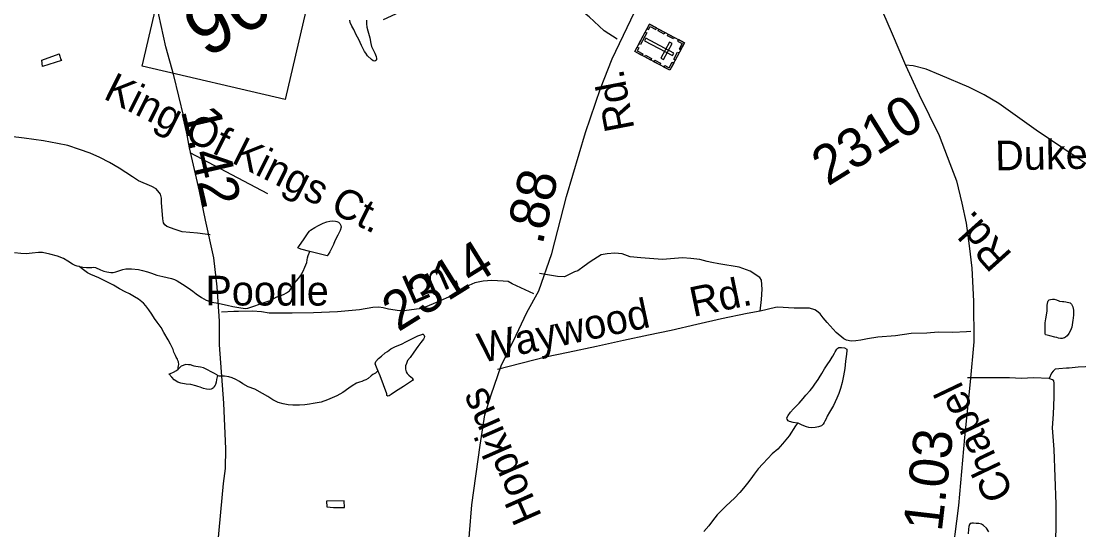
# Model space of a CAD drawing. Extents: x 2001466 to 31450019, y -30647475 to 847247.
# Drawn here: x 2186094 to 2192870, y 780001 to 783261 of the extents above; entities that cross this region are included whole.
import ezdxf

# ---------------------------------------------------------------- set-up
doc = ezdxf.new("R2010")
doc.units = 0
for name, color, linetype in [('Exist Cultural Cemetery CELL', 7, 'Continuous'), ('Exist Hydrographic Misc Water Feature', 7, 'Continuous'), ('Exist Road Non-System Type 51', 7, 'Continuous'), ('Exist Road Non-System Type 51 Label', 7, 'Continuous'), ('Exist Road Primary NC Attributed', 7, 'Continuous'), ('Exist Road Primary NC Service Mileage Hundredths English Label', 7, 'Continuous'), ('Exist Road Primary NC Shield CELL', 7, 'Continuous'), ('Exist Road Primary NC Shield Number Label', 7, 'Continuous'), ('Exist Road Secondary Mileage Hundredths English Label', 7, 'Continuous'), ('Exist Road Secondary Type 51 Attributed', 7, 'Continuous'), ('Exist Road Secondary Type 51 Label', 7, 'Continuous'), ('Exist Road Secondary Type 51 Number Label', 7, 'Continuous')]:
    doc.layers.add(name, color=color, linetype=linetype)

msp = doc.modelspace()

# ---------------------------------------------------------------- linework, layer by layer
at = {"layer": 'Exist Cultural Cemetery CELL'}
for points in [[(2190343.7, 783122.2), (2190250.4, 782946.3), (2190025.4, 783065.6), (2190118.7, 783241.5)], [(2190103.3, 783212.2), (2190113.4, 783206.9), (2190123.7, 783226.3), (2190159.4, 783207.4), (2190164.6, 783217.2), (2190118.8, 783241.5)], [(2190101.9, 783185.3), (2190062.2, 783110.4), (2190052.1, 783115.7), (2190091.9, 783190.7)], [(2190180.5, 783208.7), (2190218.8, 783188.5), (2190213.4, 783178.4), (2190175.2, 783198.7)], [(2190239.9, 783177.2), (2190278.2, 783157), (2190272.8, 783146.9), (2190234.6, 783167.2)], [(2190266.7, 783039.6), (2190275.4, 783056.1), (2190096.3, 783151.1), (2190087.5, 783134.6)], [(2190264.4, 783118), (2190247.9, 783126.8), (2190192.8, 783022.7), (2190209.3, 783014)], [(2190305.4, 783142.5), (2190300.1, 783132.5), (2190328.5, 783117.4), (2190309.5, 783081.6), (2190319.3, 783076.3), (2190343.7, 783122.2)], [(2190041, 783094.9), (2190051.1, 783089.5), (2190040.8, 783070), (2190076.5, 783051.1), (2190071.3, 783041.3), (2190025.4, 783065.6)], [(2190094.6, 783041.8), (2190132.9, 783021.5), (2190127.5, 783011.4), (2190089.3, 783031.7)], [(2190308.9, 783056.8), (2190284.7, 783011), (2190274.6, 783016.3), (2190298.9, 783062.1)], [(2190152.8, 783010.9), (2190191.1, 782990.6), (2190185.8, 782980.5), (2190147.5, 783000.8)], [(2190212.1, 782966.6), (2190217.4, 782976.6), (2190245.8, 782961.5), (2190264.8, 782997.3), (2190274.6, 782992.1), (2190250.3, 782946.3)]]:
    msp.add_lwpolyline(points, close=True, dxfattribs=at)
at = {"layer": 'Exist Hydrographic Misc Water Feature'}
for points in [[(2188306.4, 783266.9), (2188306.6, 783242.9), (2188308.7, 783222.7), (2188315, 783199), (2188319.1, 783183), (2188323.2, 783169), (2188327.3, 783153), (2188335.3, 783117.3), (2188339.6, 783099.2), (2188347.6, 783081.3), (2188356, 783065.1), (2188359.9, 783055.6), (2188363.8, 783045.3), (2188368.1, 783035.3), (2188370, 783021.6), (2188370.4, 783013.4), (2188365.9, 783007.6), (2188360.1, 783005.2), (2188350.1, 783007.1), (2188338.4, 783015), (2188313.8, 783039), (2188302.1, 783054.9), (2188293.9, 783066.8), (2188275.4, 783104.8), (2188257.6, 783142.5), (2188241.2, 783172.5), (2188224.8, 783206.2), (2188212.7, 783228.3), (2188202.6, 783252.2), (2188200.4, 783266.3)], [(2186226.8, 783010.4), (2186338.5, 783051.5), (2186338.9, 783043.4), (2186342.6, 783035.5), (2186346.9, 783019.4), (2186352.9, 783007.6), (2186231.1, 782970.4), (2186226.8, 783010.4)], [(2187942.6, 781784.8), (2187886.7, 781800.5), (2187866.8, 781808.4), (2187872.7, 781816.4), (2187906.1, 781866.5), (2187924.2, 781890.6), (2187933.8, 781905), (2187941.8, 781914.7), (2187948, 781920.6), (2187975.7, 781939.2), (2187999.8, 781951.4), (2188029.4, 781965.6), (2188051.3, 781975.6), (2188071.6, 781979.9), (2188089.5, 781981.7), (2188107.3, 781980.1), (2188117.3, 781976.2), (2188127.4, 781972.3), (2188135.4, 781964.2), (2188141.3, 781952.3), (2188143.6, 781940.2), (2188137.6, 781920), (2188123.9, 781890), (2188104.2, 781854.1), (2188094.4, 781830), (2188082.7, 781803.8), (2188070.6, 781781.7), (2188061, 781765.6), (2188054.6, 781757.7), (2187968.9, 781779.2), (2187942.6, 781784.8)], [(2186465.6, 781688.7), (2186451.9, 781690.4), (2186439.8, 781694.2), (2186422, 781704.2), (2186393.5, 781722.3), (2186365.4, 781739.9), (2186327.6, 781755.8), (2186277.4, 781767.5), (2186231.3, 781778.9), (2186205.2, 781778.8), (2186165.5, 781774.7), (2186125.3, 781770.2), (2186091.6, 781772), (2186051.4, 781775.7)], [(2186465.6, 781688.7), (2186479.8, 781686.6), (2186489.6, 781684.7), (2186513.6, 781683.1), (2186546, 781683), (2186560, 781683.4), (2186569.8, 781681.5), (2186602, 781667.7), (2186624.2, 781657.9), (2186642.2, 781653.9), (2186667.8, 781650), (2186682.4, 781649.9), (2186700, 781654.1), (2186745.7, 781668.7), (2186764, 781672.8), (2186800.1, 781673), (2186845.8, 781669.4), (2186872.1, 781663.4), (2186904, 781653.7), (2186928.2, 781646), (2186963.9, 781634.1), (2187001.9, 781624.3), (2187058.2, 781612.6), (2187076.5, 781604.9), (2187094.3, 781597), (2187128.4, 781575.1), (2187164.9, 781551.4), (2187193.2, 781529.7), (2187214.7, 781513.8), (2187248.9, 781490), (2187279.3, 781472.5), (2187315, 781460.6), (2187355.4, 781452.8), (2187383.3, 781447), (2187413.4, 781441.2), (2187449.1, 781433.4), (2187501.4, 781423.9), (2187517.2, 781421.9), (2187529.3, 781420.1), (2187545.2, 781422.1), (2187585.6, 781434.3), (2187657.4, 781459.1), (2187689.2, 781471.3), (2187731, 781493.4), (2187751.1, 781501.7), (2187764.9, 781505.7), (2187778.6, 781511.8), (2187794.6, 781519.9), (2187812.6, 781531.8), (2187822.7, 781546.1), (2187844, 781580.2), (2187869.8, 781612.4), (2187884, 781628.5), (2187901.8, 781658.7), (2187911.7, 781684.8), (2187923.4, 781714.6), (2187926.8, 781730.7), (2187929.3, 781744.6), (2187932.8, 781758.7), (2187942.6, 781784.8)], [(2187050.9, 781190.9), (2187036.7, 781218.6), (2187008.6, 781266.7), (2186990.6, 781298.2), (2186964.3, 781332.2), (2186948.3, 781356.1), (2186932.1, 781384.1), (2186911.6, 781412), (2186893.6, 781435.8), (2186877.4, 781453.6), (2186845.2, 781479.2), (2186821, 781495.1), (2186787, 781512.7), (2186760.9, 781526.8), (2186724.6, 781546.5), (2186684.8, 781570), (2186638.7, 781592), (2186592.6, 781615.6), (2186540.5, 781637.3), (2186518.1, 781649.1), (2186502.4, 781660.8), (2186465.6, 781688.7)], [(2192716.7, 781236.1), (2192684.9, 781243.8), (2192666.8, 781247.7), (2192656.8, 781251.7), (2192654.7, 781259.7), (2192654.3, 781267.9), (2192654.5, 781283.7), (2192654.3, 781303.5), (2192654.1, 781327.5), (2192658, 781353.7), (2192664, 781375.9), (2192667.7, 781403.8), (2192667.4, 781425.7), (2192667.7, 781439.9), (2192669.3, 781451.8), (2192671.3, 781461.6), (2192673.2, 781467.8), (2192675.7, 781471.5), (2192679.3, 781475.8), (2192689.4, 781478), (2192701.1, 781479.8), (2192707.2, 781480.1), (2192713.2, 781480.1), (2192727.5, 781474.3), (2192741.3, 781468.1), (2192747.4, 781466.4), (2192765.3, 781464.5), (2192775.1, 781464.6), (2192787.6, 781462.7), (2192815.1, 781454.9), (2192823.1, 781446.8), (2192831.5, 781430.9), (2192835.6, 781408.8), (2192835.6, 781378.8), (2192834.2, 781356.7), (2192832.1, 781344.9), (2192829.8, 781329), (2192828.4, 781315), (2192824.5, 781298.9), (2192816.3, 781278.7), (2192806.7, 781258.6), (2192794.6, 781244.6), (2192784.7, 781236.8), (2192779, 781232.4), (2192770.6, 781228.4), (2192763, 781228.3), (2192752.8, 781228.2), (2192740.9, 781230.4), (2192728.8, 781234.3), (2192716.7, 781236.1)], [(2188379.6, 781022.2), (2188375.7, 781032.1), (2188361.4, 781065.9), (2188365.5, 781079.9), (2188383.5, 781098.3), (2188403.2, 781114.4), (2188425.1, 781134.6), (2188441.1, 781144.3), (2188463.1, 781160.5), (2188492.6, 781175.1), (2188530.5, 781191.2), (2188562.7, 781207.5), (2188596.3, 781225.5), (2188636.3, 781243.8), (2188660.1, 781254), (2188664.4, 781254.2), (2188670.4, 781254.1), (2188673.9, 781249.9), (2188678.6, 781240.3), (2188676.3, 781232.1), (2188672.4, 781224.1), (2188654.4, 781202.1), (2188634.7, 781175.9), (2188609.1, 781139.6), (2188585.3, 781105.5), (2188569.1, 781085.6), (2188561.9, 781067.3), (2188557.4, 781051.3), (2188555.7, 781031.2), (2188561.7, 781013.3), (2188567.8, 781003.5), (2188578.1, 780993.4), (2188591.8, 780979.6), (2188598, 780975.8), (2188606.2, 780965.6), (2188600.4, 780957.6), (2188582.4, 780945.7), (2188556.4, 780927.3), (2188542.6, 780919.2), (2188510.4, 780899), (2188492.8, 780887), (2188465.1, 780868.9), (2188451, 780860.9), (2188443.2, 780856.8), (2188436.8, 780862.6), (2188436.8, 780872.8), (2188394, 780988.3), (2188379.6, 781022.2)], [(2187100.3, 781031.3), (2187099.9, 781041.1), (2187101.9, 781051.4), (2187104, 781061.2), (2187102.1, 781077.3), (2187097.8, 781087.3), (2187096.2, 781095.3), (2187087.6, 781107.1), (2187081.8, 781118.9), (2187071.6, 781139.1), (2187067.3, 781156.8), (2187057.4, 781179), (2187050.9, 781190.9)], [(2191067.4, 780685), (2191039.1, 780688.8), (2191017.2, 780694.6), (2191007.1, 780700.5), (2191001.2, 780710.4), (2190999.1, 780718.4), (2191008.6, 780734.4), (2191022.9, 780754.6), (2191042.8, 780776.7), (2191056.6, 780790.9), (2191078.1, 780812.8), (2191104.1, 780843.3), (2191122.2, 780863.3), (2191149.7, 780895.2), (2191165.9, 780915.5), (2191179.8, 780935.7), (2191189.2, 780949.7), (2191199.3, 780963.6), (2191207.3, 780975.8), (2191223.1, 781003.9), (2191240.9, 781032), (2191258.3, 781058.1), (2191276.2, 781086.2), (2191290.5, 781108.4), (2191294.4, 781114.3), (2191303.9, 781132.4), (2191310.2, 781142.4), (2191319.6, 781158.4), (2191325.8, 781164.4), (2191333.6, 781170.5), (2191349.8, 781170.5), (2191369.9, 781166.6), (2191383.8, 781158.8), (2191383.8, 781151.1), (2191382, 781127), (2191376.4, 781082.9), (2191370.9, 781035), (2191363.3, 780988.7), (2191353.5, 780944.8), (2191343.6, 780906.9), (2191333.6, 780874.7), (2191320.1, 780844.7), (2191298.5, 780798.5), (2191272.9, 780754.5), (2191258.9, 780730.2), (2191251.4, 780712.3), (2191243.2, 780698.2), (2191239.3, 780688.2), (2191233.3, 780678.1), (2191221.4, 780668.1), (2191203.4, 780662), (2191181.4, 780657.6), (2191155.2, 780655.5), (2191141.5, 780657.5), (2191125.5, 780661.2), (2191097.4, 780671.1), (2191071.3, 780684.8), (2191067.4, 780685)], [(2187352.1, 780989.2), (2187344.7, 780965.2), (2187343.1, 780946.8), (2187339, 780932.8), (2187337.1, 780929), (2187331.2, 780919), (2187327.3, 780911), (2187318.9, 780906.6), (2187310.9, 780902.6), (2187300.8, 780900.8), (2187281.1, 780902.6), (2187263.1, 780906.5), (2187241, 780916.4), (2187226.8, 780920.1), (2187212.9, 780923.8), (2187180.7, 780931.9), (2187150.7, 780935.7), (2187116.9, 780941.2), (2187098.6, 780947.2), (2187074.4, 780963), (2187058.5, 780978.8), (2187040.4, 781001), (2187050.7, 781002.7), (2187070.1, 781011.1), (2187088.6, 781021.3), (2187100.3, 781031.3)], [(2187352.1, 780989.2), (2187352.3, 780992.8), (2187348.4, 780995), (2187332.4, 781002.8), (2187310.5, 781014.6), (2187288.3, 781026.5), (2187262.3, 781038.5), (2187242.4, 781044.4), (2187212, 781048.2), (2187202, 781050), (2187196, 781051.7), (2187178.2, 781057.7), (2187166.3, 781059.5), (2187147.9, 781061.5), (2187132.1, 781055.3), (2187118.3, 781049.3), (2187106, 781037.4), (2187100.3, 781031.3)], [(2188379.6, 781022.2), (2188376.1, 781018.3), (2188364.2, 781005.9), (2188348, 780996.1), (2188336.1, 780987.8), (2188318.1, 780971.8), (2188302.5, 780961.6), (2188290.2, 780957.4), (2188276.5, 780951.4), (2188262.3, 780947.4), (2188242.4, 780941.1), (2188214.7, 780925), (2188192.6, 780908.9), (2188154.7, 780880.5), (2188117.3, 780860.2), (2188057.7, 780833.9), (2188015.2, 780819.6), (2187965.6, 780811.3), (2187941.4, 780807.3), (2187911.9, 780802.8), (2187877.4, 780800.7), (2187833.6, 780800.5), (2187803.8, 780802.1), (2187771.6, 780808.2), (2187739.6, 780817.9), (2187707.2, 780835.4), (2187675.3, 780855.2), (2187641.2, 780874.9), (2187591, 780902.8), (2187548.9, 780918.5), (2187515.1, 780936.2), (2187492.5, 780952.2), (2187468.6, 780963.9), (2187446.8, 780975.7), (2187424.5, 780981.6), (2187396.6, 780985.4), (2187362.3, 780986.8), (2187352.1, 780989.2)], [(2191067.4, 780685), (2191055.5, 780666.9), (2191013.7, 780604.6), (2190972.3, 780552.5), (2190942.3, 780518), (2190904.6, 780487.6), (2190877.1, 780457.8), (2190845.4, 780425.2), (2190815.4, 780393.2), (2190789.6, 780359), (2190769.9, 780329.1), (2190748.2, 780300.7), (2190722.3, 780268.5), (2190698.5, 780240.5), (2190664.9, 780204.2), (2190611.4, 780155.9), (2190581.2, 780125.6), (2190553.8, 780097.7), (2190523.8, 780059.2), (2190499.8, 780027.1), (2190468.3, 779990.9)], [(2188163.7, 780187), (2188049.7, 780184), (2188052.3, 780147.9), (2188094.2, 780144.4), (2188120, 780144.6), (2188142.2, 780144.8), (2188166.1, 780144.9), (2188163.7, 780187)], [(2192293.8, 779987.7), (2192277.8, 780011.6), (2192259.6, 780029.4), (2192247.3, 780037.3), (2192229.3, 780041.2), (2192213.3, 780042.8), (2192195.4, 780045.1), (2192185.2, 780045), (2192179.4, 780042.7), (2192175.1, 780040.9), (2192169.6, 780034.8), (2192165.9, 780022.8), (2192163.6, 780004.9), (2192162, 779976.8)]]:
    msp.add_lwpolyline(points, dxfattribs=at)
at = {"layer": 'Exist Road Non-System Type 51'}
for points in [[(2189912.9, 783145.4), (2189829, 783199.4), (2189733, 783289.3), (2189655.1, 783349.3), (2189493.2, 783475.2), (2189385.3, 783529.2), (2189326.2, 783545.5), (2189278.2, 783544.7), (2189164.6, 783525.1), (2188981.3, 783472.3), (2188834, 783426.1), (2188724.4, 783396.6), (2188672.7, 783379.6), (2188575.2, 783344.3), (2188413.5, 783269.6)], [(2187304.2, 781891.1), (2187224.1, 781901.7), (2187125.9, 781910.3), (2187079.6, 781925.7), (2187027.4, 781944.8), (2187015, 781956.6), (2187004.9, 781968.4), (2187002.6, 781994.5), (2186993, 782098.3), (2186992.5, 782126.3), (2186986.1, 782152.2), (2186977.9, 782162.2), (2186959.6, 782185.7), (2186931.3, 782201.3), (2186844.7, 782238.1), (2186806.4, 782263.5), (2186721.5, 782318.2), (2186660.9, 782355.3), (2186598.4, 782386.3), (2186536, 782415.4), (2186467.5, 782438.4), (2186393.2, 782463.2), (2186326.9, 782476.3), (2186236.6, 782493), (2186112.2, 782510.9), (2185953.9, 782530.6)], [(2187675.4, 782155.3), (2187177.3, 782417.5)], [(2190828.7, 781403.2), (2190837.7, 781478.2), (2190840.7, 781544.1), (2190837.7, 781601.1), (2190825.7, 781619.1), (2190765.7, 781658.1), (2190693.8, 781685.1), (2190564.9, 781706), (2190519.9, 781715), (2190489.9, 781721), (2190442, 781733), (2190385, 781739), (2190331.1, 781745), (2190202.2, 781733), (2190064.3, 781745), (2189995.3, 781751), (2189944.4, 781769), (2189897.8, 781774), (2189848.5, 781769), (2189809.5, 781763), (2189740.5, 781718), (2189701.6, 781691.1), (2189659.6, 781661.1), (2189638.6, 781655.1), (2189575.7, 781622.1), (2189530.7, 781625.1), (2189415.3, 781643.1)], [(2189377.8, 781514.1), (2189240.6, 781578.2), (2189214.5, 781592), (2189182.4, 781595.4), (2189108.5, 781598.3), (2189054.4, 781595.4), (2189001.2, 781583.1), (2188962.8, 781566.1), (2188892.4, 781524.2), (2188831.9, 781492.2), (2188732.7, 781448.7), (2188683, 781427.9), (2188645, 781417.3), (2188563.2, 781406.2), (2188517.2, 781405.3), (2188447.2, 781414.4), (2188413, 781423.9), (2188384.9, 781427.5), (2188346.8, 781424.9), (2188261.2, 781411.6), (2188121.3, 781397.5), (2187967.4, 781391.3), (2187829.4, 781389.1), (2187683.4, 781389.3), (2187633, 781397.8), (2187575.1, 781401.8), (2187487.1, 781400.4), (2187457.1, 781400), (2187377.8, 781396.2)], [(2192178.6, 781271.4), (2192150.2, 781269.9), (2192062.1, 781266.5), (2191968.1, 781267.2), (2191896.2, 781262.1), (2191796.2, 781258.6), (2191696.3, 781245.1), (2191582.6, 781235.4), (2191516.7, 781224.4), (2191472.8, 781215.7), (2191442.7, 781213.3), (2191410.9, 781210.7), (2191380.8, 781216.4), (2191364.6, 781226.1), (2191316, 781265.5), (2191259, 781330.7), (2191232.6, 781360.2), (2191214.1, 781386), (2191189.7, 781405.5), (2191179.7, 781411.3), (2191145.5, 781420.8), (2191047.5, 781421.4), (2190939.6, 781427.2), (2190927.4, 781425.7), (2190828.7, 781403.2)], [(2190828.7, 781403.2), (2190746, 781386.8), (2190580.5, 781352.4), (2190423.1, 781318.1), (2190257.5, 781279.5), (2190113.9, 781249.5), (2189952.4, 781215), (2189779.1, 781176.4), (2189597.7, 781137.7), (2189454.1, 781107.5), (2189145.5, 781028.4)], [(2193054, 781053), (2192865.2, 781043.9), (2192807.8, 781036.3), (2192791.2, 781036.3), (2192742.8, 781033.3), (2192718.7, 781030.3), (2192705.1, 781018.2), (2192696, 781006.1), (2192680.9, 780971.3)], [(2192680.9, 780971.3), (2192579.7, 780975.9), (2192504.1, 780971.3), (2192427.1, 780974.4), (2192157.5, 780975.1)], [(2192723.2, 779568.7), (2192726.2, 779735), (2192717.1, 779874), (2192724.7, 779996.5), (2192724.7, 780165.7), (2192713.4, 780515.6), (2192701.3, 780654.7), (2192707.3, 780742.4), (2192713.4, 780851.2), (2192712.6, 780886.7), (2192712.6, 780941.1), (2192709.6, 780956.2), (2192702, 780962.3), (2192696, 780965.3), (2192680.9, 780971.3)]]:
    msp.add_lwpolyline(points, dxfattribs=at)
at = {"layer": 'Exist Road Primary NC Attributed'}
msp.add_lwpolyline([(2187300.2, 779411.9), (2187317.5, 779534.4), (2187353.6, 779907.2), (2187390.7, 780297.8), (2187402.2, 780395.2), (2187404.3, 780520.8), (2187393.3, 780813), (2187364.6, 781186.8), (2187364.6, 781337.6), (2187350.4, 781557.5), (2187328.5, 781744.9), (2187275.6, 781985.8), (2187235.9, 782171.1), (2187171.5, 782449.6), (2187135.9, 782648.6), (2187072.6, 782912.5), (2187021.4, 783095.7), (2186946, 783439.2)], dxfattribs=at)
at = {"layer": 'Exist Road Primary NC Shield CELL'}
msp.add_lwpolyline([(2186868.8, 782972.1), (2187082, 783889.6), (2187999.4, 783676.4), (2187786.3, 782759)], close=True, dxfattribs=at)
at = {"layer": 'Exist Road Secondary Type 51 Attributed'}
for points in [[(2191517.4, 783733.9), (2191526.8, 783596.8), (2191533.1, 783536), (2191556.1, 783452.3), (2191674.9, 783179.4), (2191760.9, 782978.2)], [(2188936, 779611.4), (2188980.5, 780161.1), (2189035.4, 780544.4), (2189065.7, 780738.1), (2189105, 780865.9), (2189169.8, 781051.2), (2189266.1, 781249.1), (2189334.7, 781393.6), (2189410, 781531.8), (2189494.2, 781771.6), (2189587.9, 782138.1), (2189709.8, 782547.5), (2189805, 782828.2), (2189880.9, 783019.8), (2190095.4, 783472.4)], [(2191760.9, 782978.2), (2191848.4, 782789.2), (2191975.9, 782528.1), (2192043.7, 782349.6), (2192086.6, 782238.6), (2192121.7, 782095.2), (2192147.9, 781965.3), (2192166.7, 781821.9), (2192184, 781677.4), (2192195.5, 781466.9), (2192197, 781205.1), (2192174, 780950.7), (2192136.9, 780593.6), (2192099.7, 780157), (2192050, 779772.7), (2192021.2, 779407.2), (2191998.8, 778974.7), (2191974.2, 778652.2), (2191941.2, 778322.4), (2191894.6, 778002), (2191864.8, 777807.2), (2191834.5, 777611.4)], [(2196764.5, 781834.4), (2196595.5, 781922.4), (2196513.7, 781962.8), (2196440, 781991.2), (2196321.4, 782020.8), (2196126, 782031.9), (2195387, 782035.5), (2194645.9, 782051.9), (2194322, 782070.3), (2193910.5, 782113), (2193664.8, 782145.6), (2193265.6, 782193.2), (2193125.9, 782230.1), (2193036.8, 782265.4), (2192597.3, 782563.2), (2192358.2, 782733.9), (2192263, 782789.2), (2192166.3, 782836.9), (2191983.6, 782915.2), (2191891.4, 782952.1), (2191808.5, 782975.1), (2191760.9, 782978.2)]]:
    msp.add_lwpolyline(points, dxfattribs=at)

# ---------------------------------------------------------------- texts
at = {"layer": 'Exist Road Non-System Type 51 Label'}
for s, rotation, p in [('King Of Kings Ct.', 333.44715, (2186613.3, 782767.6)), ('Poodle', 359.91887, (2187273.9, 781439.1)), ('Ln.', 23.68309, (2188592.8, 781441.1)), ('Rd.', 11.73876, (2190399.2, 781365)), ('Waywood', 12.03259, (2189042, 781069.6))]:
    msp.add_text(s, height=190, rotation=rotation, dxfattribs=at).set_placement(p)
at = {"layer": 'Exist Road Primary NC Service Mileage Hundredths English Label'}
msp.add_text('1.42', height=250, rotation=283.00933, dxfattribs=at).set_placement((2187116.6, 782687.2))
at = {"layer": 'Exist Road Primary NC Shield Number Label'}
msp.add_text('96', height=350, rotation=31.91803, dxfattribs=at).set_placement((2187281.4, 783017.7))
at = {"layer": 'Exist Road Secondary Mileage Hundredths English Label'}
for s, rotation, p in [('.88', 77.05171, (2189433.7, 781821.5)), ('1.03', 83.35366, (2191991.8, 779984.7))]:
    msp.add_text(s, height=250, rotation=rotation, dxfattribs=at).set_placement(p)
at = {"layer": 'Exist Road Secondary Type 51 Label'}
for s, rotation, p in [('Rd.', 100.88731, (2190024.2, 782572.3)), ('Dukes', 1.14642, (2192336.1, 782303.7)), ('Rd.', 131.85607, (2192450.2, 781766.1)), ('Chapel', 115.48014, (2192456.3, 780235.9)), ('Hopkins', 113.79075, (2189432.9, 780088.7))]:
    msp.add_text(s, height=190, rotation=rotation, dxfattribs=at).set_placement(p)
at = {"layer": 'Exist Road Secondary Type 51 Number Label'}
for s, p in [('2310', (2191262.4, 782199.7)), ('2314', (2188509.4, 781266.1))]:
    msp.add_text(s, height=250, rotation=31.91803, dxfattribs=at).set_placement(p)

doc.saveas('drawing.dxf')
